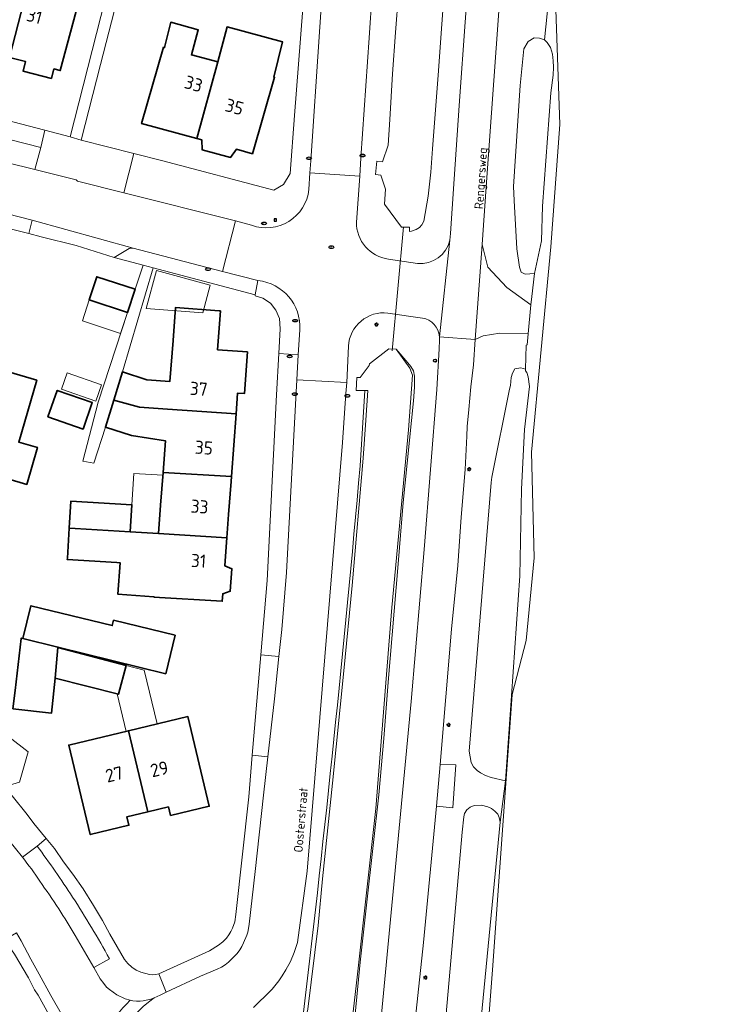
# Model space of a CAD drawing. Header units: metres. Extents: x 149984 to 156489, y 469398 to 478068.
# Tile 339 of 656: x 154316 to 154388, y 472641 to 472742. Entities that reach past the tile are written whole.
import ezdxf
from ezdxf.enums import TextEntityAlignment as Align

# ---------------------------------------------------------------- set-up
doc = ezdxf.new("R2010")
doc.units = ezdxf.units.M
doc.header["$LTSCALE"] = 0.75
for name, color, linetype, lineweight in [('B-WE-GR-GRAS-GV', 252, 'Continuous', 13), ('B-WE-IE-MEUBILAIR-S', 252, 'Continuous', 25), ('B-WE-KW-KUNSTWERK_DUIKER-G', 6, 'Continuous', 18), ('B-WE-OG-BEBOUWING-GV', 6, 'Continuous', 35), ('B-WE-OG-BEBOUWING-T18', 1, 'Continuous', 18), ('B-WE-OG-BEBOUWING_LUIFEL-GV', 6, 'Continuous', 18), ('B-WE-OG-BEBOUWING_OVERBOUWING-GV', 6, 'Continuous', 18), ('B-WE-OG-TERREIN_ERF-GV', 252, 'Continuous', 18), ('B-WE-OG-TERREIN_OEVER-GV', 252, 'Continuous', 18), ('B-WE-OG-TOPOGRAFIE-T18', 7, 'Continuous', 18), ('B-WE-OG-WATER-GV', 252, 'Continuous', 18), ('B-WE-OG-WATER_SLOOT-GV', 252, 'Continuous', 18), ('B-WE-OG-WEG-GV', 252, 'Continuous', 18), ('B-WE-VH-HALFVERHARDING_GRASBETONSTEEN-GV', 252, 'Continuous', 18), ('B-WE-VH-OPENVERHARDING_BETONSTRAATSTEEN-GV', 252, 'Continuous', 18), ('B-WE-VH-OPENVERHARDING_STRAATBAKSTEEN-GV', 252, 'Continuous', 18), ('B-WE-VH-OPENVERHARDING_TEGEL-GV', 252, 'Continuous', 18)]:
    doc.layers.add(name, color=color, linetype=linetype, lineweight=lineweight)
doc.styles.add('NLCS-ISO', font='NLCS-ISO.ttf')
doc.styles.add('NLCS-ISO-M500-T18', font='NLCS-ISO.ttf', dxfattribs={"height": 0.9})
doc.styles.add('NLCS-ISO-M750-T18', font='NLCS-ISO.ttf', dxfattribs={"height": 1.35})

# ---------------------------------------------------------------- blocks, each defined once
blk = doc.blocks.new('SIE-MEUBILAIR_BORD_VERKEER-SO')
blk.add_lwpolyline([(-0.5625, -0.5625), (0.5625, -0.5625), (0.5625, 0.5625), (-0.5625, 0.5625)], close=True)
at = {"style": 'NLCS-ISO'}
blk.add_text('vb', height=0.75, dxfattribs=at).set_placement((0, 0), align=Align.MIDDLE_CENTER)
blk = doc.blocks.new('SIE-MEUBILAIR_PAAL_VERKEERSBORD-SO')
blk.add_circle((0, 0), 0.75)
at = {"style": 'NLCS-ISO'}
blk.add_text('vb', height=0.75, dxfattribs=at).set_placement((0, 0.07), align=Align.MIDDLE_CENTER)
blk = doc.blocks.new('SIE-MEUBILAIR_PAAL_LICHTMAST-SO')
for points in [[(-0.62, 0), (-1, 0)], [(-0.71, 0.71), (-0.44, 0.44)], [(0, 1), (0, 0.62)], [(0.44, 0.44), (0.71, 0.71)], [(1, 0), (0.62, 0)], [(-0.71, -0.71), (-0.44, -0.44)], [(0, -0.62), (0, -1)], [(0.44, -0.44), (0.71, -0.71)]]:
    blk.add_lwpolyline(points)
blk.add_circle((0, 0), 0.5)
blk = doc.blocks.new('SIE-MEUBILAIR_PUT_KOLK-SO')
blk.add_ellipse((0, 0), major_axis=(1.25, 0), ratio=0.54)
at = {"style": 'NLCS-ISO'}
blk.add_text('klk', height=0.75, dxfattribs=at).set_placement((0.03, 0), align=Align.MIDDLE_CENTER)
blk = doc.blocks.new('SIE-MEUBILAIR_PUT_RIOOLPUT-SO')
blk.add_ellipse((0, 0), major_axis=(1.25, 0), ratio=0.54)
at = {"style": 'NLCS-ISO'}
blk.add_text('ri', height=0.75, dxfattribs=at).set_placement((-0.04, 0.07), align=Align.MIDDLE_CENTER)
blk = doc.blocks.new('SIE-MEUBILAIR_PUT_BRANDKRAAN-SO')
blk.add_ellipse((0, 0), major_axis=(1.25, 0), ratio=0.54)
at = {"style": 'NLCS-ISO'}
blk.add_text('bk', height=0.75, dxfattribs=at).set_placement((0.03, 0), align=Align.MIDDLE_CENTER)
blk = doc.blocks.new('SIE-MEUBILAIR_PUT_WATERLEIDINGPUT-SO')
blk.add_ellipse((0, 0), major_axis=(1.25, 0), ratio=0.54)
at = {"style": 'NLCS-ISO'}
blk.add_text('wl', height=0.75, dxfattribs=at).set_placement((-0.14, 0), align=Align.MIDDLE_CENTER)

msp = doc.modelspace()

# ---------------------------------------------------------------- linework, layer by layer
at = {"layer": 'B-WE-GR-GRAS-GV', "flags": 128}
msp.add_lwpolyline([(154404.821, 472782.572), (154382.86, 472788.525), (154379.818, 472789.583), (154376.643, 472788.657), (154375.055, 472784.424), (154375.055, 472770.93), (154372.674, 472750.293), (154371.748, 472748.441), (154370.69, 472742.884), (154371.087, 472731.11), (154370.16, 472718.543), (154368.176, 472697.508), (154368.441, 472686.66), (154367.647, 472678.194), (154366.192, 472672.637), (154364.207, 472644.856), (154363.281, 472632.818), (154361.429, 472617.472), (154358.783, 472594.718), (154400.323, 472583.605)], dxfattribs=at)
at = {"layer": 'B-WE-KW-KUNSTWERK_DUIKER-G', "flags": 128}
msp.add_lwpolyline([(154353.886, 472707.882), (154355.063, 472720.605)], dxfattribs=at)
at = {"layer": 'B-WE-OG-BEBOUWING-GV', "flags": 128}
for points in [[(154318.788, 472754.094), (154317.854, 472750.481), (154314.624, 472737.984), (154316.277, 472737.556), (154316.024, 472736.578), (154318.929, 472735.827), (154319.181, 472736.805), (154319.828, 472736.638), (154321.954, 472744.557), (154322.624, 472747.054), (154319.892, 472747.788), (154320.435, 472749.814), (154322.464, 472757.38), (154319.814, 472758.065)], [(154333.86, 472729.652), (154335.985, 472737.525), (154333.295, 472738.25), (154333.988, 472740.816), (154331.171, 472741.586), (154330.528, 472738.995), (154330.432, 472739.022), (154328.171, 472731.192)], [(154335.985, 472737.525), (154333.86, 472729.652), (154334.352, 472729.519), (154334.377, 472728.522), (154337.286, 472727.735), (154337.897, 472728.56), (154339.551, 472728.113), (154341.826, 472735.949), (154341.729, 472735.975), (154342.628, 472739.587), (154336.954, 472741.115)], [(154327.51, 472714.201), (154323.579, 472715.487), (154322.802, 472713.113), (154326.733, 472711.827)], [(154326.213, 472705.734), (154325.319, 472702.841), (154327.949, 472702.104), (154330.85, 472701.894), (154337.862, 472701.433), (154338.022, 472703.562), (154338.717, 472703.511), (154339.031, 472707.774), (154335.973, 472707.999), (154336.267, 472711.988), (154336.118, 472711.999), (154331.652, 472712.328), (154331.403, 472708.948), (154331.087, 472704.746), (154328.714, 472704.921)], [(154307.961, 472705.011), (154307.727, 472704.209), (154306.686, 472700.644), (154309.995, 472699.583), (154309.388, 472697.373), (154310.811, 472696.942), (154310.457, 472695.926), (154314.468, 472694.758), (154316.386, 472694.193), (154317.494, 472697.985), (154315.572, 472698.539), (154317.422, 472704.876), (154308.675, 472707.458)], [(154318.568, 472701.108), (154322.167, 472699.86), (154323.112, 472702.586), (154319.514, 472703.834)], [(154330.373, 472695.416), (154337.387, 472694.987), (154337.862, 472701.433), (154330.85, 472701.894), (154327.949, 472702.104), (154325.319, 472702.841), (154324.456, 472700.049), (154327.152, 472699.223), (154330.612, 472698.662)], [(154337.387, 472694.987), (154330.373, 472695.416), (154330.126, 472692.058), (154329.912, 472689.155), (154336.925, 472688.726), (154337.101, 472691.112), (154337.35, 472694.488)], [(154327.011, 472689.333), (154327.181, 472692.1), (154320.921, 472692.483), (154320.751, 472689.716), (154321.347, 472689.68)], [(154336.925, 472688.726), (154329.912, 472689.155), (154327.011, 472689.333), (154321.347, 472689.68), (154320.751, 472689.716), (154320.563, 472686.639), (154320.553, 472686.476), (154325.645, 472686.165), (154325.984, 472686.144), (154325.748, 472682.928), (154329.434, 472682.66), (154329.432, 472682.629), (154336.445, 472682.2), (154336.502, 472682.973), (154337.27, 472683.229), (154337.448, 472685.542), (154336.713, 472685.846), (154336.749, 472686.34)], [(154315.989, 472678.386), (154319.595, 472677.499), (154330.66, 472674.777), (154331.62, 472678.72), (154325.294, 472680.256), (154325.161, 472679.717), (154316.82, 472681.742)], [(154315.819, 472678.379), (154315.19, 472673.066), (154314.967, 472671.18), (154318.918, 472670.71), (154319.319, 472674.327), (154319.591, 472677.45), (154319.595, 472677.499), (154315.989, 472678.386), (154315.825, 472678.429)], [(154319.591, 472677.45), (154319.319, 472674.327), (154325.821, 472672.667), (154326.586, 472675.631)], [(154326.819, 472668.916), (154328.802, 472660.603), (154330.935, 472661.111), (154331.143, 472660.236), (154335.122, 472661.183), (154332.933, 472670.375)], [(154328.802, 472660.603), (154326.819, 472668.916), (154320.707, 472667.458), (154322.905, 472658.276), (154326.882, 472659.222), (154326.674, 472660.097)]]:
    msp.add_lwpolyline(points, close=True, dxfattribs=at)
at = {"layer": 'B-WE-OG-BEBOUWING_LUIFEL-GV', "flags": 128}
for points in [[(154322.802, 472713.113), (154322.096, 472710.957), (154326.027, 472709.67), (154326.733, 472711.827)], [(154330.353, 472695.14), (154327.378, 472695.322), (154327.181, 472692.1), (154327.011, 472689.333), (154329.912, 472689.155)], [(154329.773, 472669.621), (154328.454, 472675.149), (154326.586, 472675.631), (154325.821, 472672.667), (154325.681, 472672.703), (154326.597, 472668.863), (154326.819, 472668.916)]]:
    msp.add_lwpolyline(points, close=True, dxfattribs=at)
at = {"layer": 'B-WE-OG-BEBOUWING_OVERBOUWING-GV', "flags": 128}
for points in [[(154329.703, 472716.133), (154328.645, 472712.226), (154334.449, 472711.803), (154335.218, 472714.638)], [(154319.964, 472703.944), (154323.477, 472702.722), (154324.063, 472704.408), (154320.55, 472705.63)], [(154314.54, 472668.289), (154311.571, 472665.909), (154313.831, 472663.089), (154315.656, 472663.658), (154316.55, 472666.757)]]:
    msp.add_lwpolyline(points, close=True, dxfattribs=at)
at = {"layer": 'B-WE-OG-TERREIN_ERF-GV', "flags": 128}
for points in [[(154400.323, 472583.605), (154358.783, 472594.718), (154361.429, 472617.472), (154363.281, 472632.818), (154364.207, 472644.856), (154366.192, 472672.637), (154367.647, 472678.194), (154368.441, 472686.66), (154368.176, 472697.508), (154370.16, 472718.543), (154371.087, 472731.11), (154370.69, 472742.884), (154371.748, 472748.441), (154372.674, 472750.293), (154375.055, 472770.93), (154375.055, 472784.424), (154376.643, 472788.657), (154379.818, 472789.583), (154382.86, 472788.525), (154404.821, 472782.572)], [(154248.162, 472748.729), (154280.106, 472740.492), (154282.48, 472739.88), (154283.74, 472739.51), (154286.292, 472738.845), (154318.256, 472730.523), (154320.84, 472729.85), (154327.577, 472756.289)], [(154370.69, 472751.13), (154369.51, 472739.79), (154369.8, 472739.52), (154370.14, 472738.99), (154370.32, 472738.32), (154370.41, 472737.63), (154370.43, 472736.99), (154370.41, 472736.17), (154370.17, 472734.36), (154369.31, 472722.74), (154369.212, 472719.174), (154368.47, 472715.833), (154368.2, 472713.469), (154368.118, 472712.621), (154367.831, 472709.65), (154367.72, 472708.5), (154367.63, 472708.478), (154367.574, 472706.006), (154367.57, 472705.832), (154367.696, 472705.669), (154367.82, 472705.231), (154367.959, 472704.224), (154367.471, 472699.807), (154367.16, 472693.71), (154366.976, 472684.819), (154366.118, 472672.517), (154365.509, 472663.783), (154364.95, 472659.54), (154362.81, 472637.28)], [(154321.954, 472744.557), (154319.828, 472736.638), (154319.181, 472736.805), (154318.929, 472735.827), (154316.024, 472736.578), (154316.277, 472737.556), (154314.624, 472737.984), (154309.26, 472739.37), (154308.613, 472739.537), (154308.361, 472738.559), (154305.456, 472739.31), (154305.709, 472740.288), (154303.947, 472740.744), (154298.613, 472742.123)], [(154314.9, 472662.24), (154316.42, 472660.32), (154317.11, 472659.42), (154318.389, 472657.863), (154319.23, 472656.84), (154320.16, 472655.49), (154321.12, 472654.21), (154322.18, 472652.7), (154323.23, 472651.01), (154324.16, 472649.46), (154324.91, 472648.05), (154326.43, 472645.47), (154326.78, 472645.05), (154327.18, 472644.67), (154327.63, 472644.37), (154328.11, 472644.15), (154328.98, 472643.91), (154329.33, 472643.88), (154329.64, 472643.91), (154329.94, 472644), (154335.15, 472646.34), (154336.06, 472646.94), (154336.51, 472647.27), (154336.87, 472647.66), (154337.14, 472647.99), (154337.33, 472648.32), (154337.51, 472648.68), (154337.73, 472649.33), (154337.83, 472650.07), (154339.17, 472662.14), (154339.536, 472666.414), (154340.418, 472676.719), (154341.07, 472684.33), (154342.019, 472703.38), (154342.266, 472707.633), (154342.403, 472710.137), (154342.32, 472711.198), (154341.965, 472712.057), (154341.412, 472712.772), (154340.62, 472713.291), (154339.821, 472713.532), (154339.822, 472713.634), (154329.38, 472716.413), (154326.213, 472705.734), (154328.714, 472704.921), (154331.087, 472704.746), (154331.403, 472708.948), (154331.652, 472712.328), (154336.118, 472711.999), (154336.267, 472711.988), (154335.973, 472707.999), (154339.031, 472707.774), (154338.717, 472703.511), (154338.022, 472703.562), (154337.862, 472701.433), (154337.387, 472694.987), (154337.35, 472694.488), (154337.101, 472691.112), (154336.925, 472688.726), (154336.749, 472686.34), (154336.713, 472685.846), (154337.448, 472685.542), (154337.27, 472683.229), (154336.502, 472682.973), (154336.445, 472682.2), (154329.432, 472682.629), (154329.434, 472682.66), (154325.748, 472682.928), (154325.984, 472686.144), (154325.645, 472686.165), (154320.553, 472686.476), (154320.563, 472686.639), (154320.751, 472689.716), (154320.921, 472692.483), (154327.181, 472692.1), (154327.011, 472689.333), (154329.912, 472689.155), (154330.126, 472692.058), (154330.373, 472695.416), (154330.612, 472698.662), (154327.152, 472699.223), (154324.456, 472700.049), (154323.268, 472696.364), (154322.156, 472696.566), (154323.723, 472702.633), (154326.733, 472711.827), (154322.802, 472713.113), (154323.579, 472715.487), (154327.51, 472714.201), (154328.326, 472716.693), (154325.377, 472717.478), (154321.456, 472718.698), (154317.861, 472719.598), (154316.601, 472719.914), (154312.721, 472720.886)], [(154308.675, 472707.458), (154317.422, 472704.876), (154315.572, 472698.539), (154317.494, 472697.985), (154316.386, 472694.193), (154314.468, 472694.758)], [(154319.2, 472638.845), (154317.563, 472641.794), (154317.177, 472642.363), (154316.563, 472643.568), (154315.132, 472646), (154314.12, 472647.473), (154313.05, 472649.03), (154300.346, 472664.61), (154299.358, 472663.824), (154302.156, 472660.318), (154305.29, 472656.389), (154308.011, 472652.98), (154310.963, 472649.28), (154314.002, 472645.471), (154310.358, 472642.664), (154312.131, 472640.362)]]:
    msp.add_lwpolyline(points, dxfattribs=at)
for points in [[(154321.99, 472729.5), (154327.385, 472728.133), (154330.371, 472727.376), (154341.739, 472724.373), (154342.734, 472724.937), (154343.426, 472726.075), (154343.876, 472732.041), (154345.121, 472748.313), (154345.167, 472748.915), (154345.418, 472752.909), (154345.08, 472752.997), (154344.807, 472747.872), (154339.183, 472749.338), (154340.45, 472754.2), (154335.642, 472755.379), (154334.584, 472751.459), (154328.212, 472753.18), (154329.242, 472756.994), (154329.07, 472757.05), (154323.97, 472737.26)], [(154333.86, 472729.652), (154328.171, 472731.192), (154330.432, 472739.022), (154330.528, 472738.995), (154331.171, 472741.586), (154333.988, 472740.816), (154333.295, 472738.25), (154335.985, 472737.525), (154336.954, 472741.115), (154342.628, 472739.587), (154341.729, 472735.975), (154341.826, 472735.949), (154339.551, 472728.113), (154337.897, 472728.56), (154337.286, 472727.735), (154334.377, 472728.522), (154334.352, 472729.519)], [(154318.568, 472701.108), (154319.514, 472703.834), (154323.112, 472702.586), (154322.167, 472699.86)], [(154315.819, 472678.379), (154315.825, 472678.429), (154315.989, 472678.386), (154316.82, 472681.742), (154325.161, 472679.717), (154325.294, 472680.256), (154331.62, 472678.72), (154330.66, 472674.777), (154319.595, 472677.499), (154319.591, 472677.45), (154326.586, 472675.631), (154325.821, 472672.667), (154319.319, 472674.327), (154318.918, 472670.71), (154314.967, 472671.18), (154315.19, 472673.066)], [(154326.819, 472668.916), (154332.933, 472670.375), (154335.122, 472661.183), (154331.143, 472660.236), (154330.935, 472661.111), (154328.802, 472660.603), (154326.674, 472660.097), (154326.882, 472659.222), (154322.905, 472658.276), (154320.707, 472667.458)]]:
    msp.add_lwpolyline(points, close=True, dxfattribs=at)
at = {"layer": 'B-WE-OG-TERREIN_OEVER-GV', "flags": 128}
for points in [[(154349.64, 472635.25), (154350.6, 472645.18), (154351.24, 472651.04), (154351.94, 472657.16), (154352.51, 472662.34), (154353.03, 472668.14), (154353.47, 472673.9), (154354.51, 472686.04), (154355.01, 472692.34), (154356.07, 472702.76), (154356.17, 472704.16), (154356.17, 472705.3), (154356.07, 472705.83), (154355.8, 472706.28), (154355.49, 472706.67), (154354.3, 472708.05), (154355.696, 472706.123), (154355.959, 472705.391), (154355.575, 472699.79), (154353.84, 472681.559), (154352.202, 472660.955), (154350.301, 472643.652), (154348.552, 472628.56)], [(154338.649, 472589.926), (154339.076, 472589.887), (154339.107, 472590.065), (154341.05, 472605.14), (154341.53, 472609.05), (154342.71, 472619.55), (154343.58, 472626.9), (154344.48, 472635.99), (154344.55, 472637.17), (154344.64, 472638.01), (154344.79, 472638.77), (154345.06, 472639.65), (154345.24, 472640.35), (154346.3, 472648.94), (154346.75, 472653.73), (154347.77, 472663.54), (154348.94, 472675.07), (154349.77, 472683.83), (154350.91, 472696.89), (154351.18, 472700.78), (154351.374, 472703.811)], [(154351.374, 472703.811), (154351.085, 472703.818), (154350.599, 472696.085)]]:
    msp.add_lwpolyline(points, dxfattribs=at)
at = {"layer": 'B-WE-OG-TERREIN_OEVER-GV'}
msp.add_lwpolyline([(154350.599, 472696.085, -0.0072558), (154344.799, 472640.06)], format="xyb", dxfattribs=at)
at = {"layer": 'B-WE-OG-WATER-GV', "flags": 128}
msp.add_lwpolyline([(154354.52, 472744.54), (154354.21, 472740.55), (154353.93, 472736.29), (154353.66, 472731.61), (154353.488, 472728.989), (154352.89, 472727.273), (154352.314, 472727.331), (154352.177, 472725.974), (154352.734, 472725.918), (154353.192, 472724.477), (154353.09, 472722.92), (154354.83, 472720.57), (154355.67, 472720.58), (154355.67, 472720.12), (154355.87, 472720.17), (154356.33, 472720.32), (154356.69, 472720.54), (154356.93, 472720.81), (154357.13, 472721.19), (154357.59, 472723.77), (154357.86, 472726.2), (154358.01, 472728.6), (154358.62, 472736.17), (154359.74, 472751.88)], dxfattribs=at)
at = {"layer": 'B-WE-OG-WATER_SLOOT-GV', "flags": 128}
for points in [[(154369.51, 472739.79), (154369, 472739.96), (154368.46, 472740), (154367.824, 472739.622), (154367.401, 472738.859), (154366.999, 472735.091), (154366.321, 472724.738), (154366.385, 472723.319), (154366.681, 472718.365), (154366.937, 472716.47), (154367.106, 472715.966), (154367.535, 472715.769), (154368.47, 472715.833), (154369.212, 472719.174), (154369.31, 472722.74), (154370.17, 472734.36), (154370.41, 472736.17), (154370.43, 472736.99), (154370.41, 472737.63), (154370.32, 472738.32), (154370.14, 472738.99), (154369.8, 472739.52)], [(154367.574, 472706.006), (154367.069, 472706.16), (154366.453, 472706.053), (154366.221, 472705.615), (154366.087, 472705.151), (154366.04, 472704.34), (154365.92, 472703.96), (154364.12, 472694.92), (154364.05, 472694.38), (154361.78, 472666.84), (154361.87, 472666.24), (154362, 472665.65), (154362.23, 472665.22), (154362.59, 472664.85), (154362.94, 472664.62), (154363.46, 472664.34), (154364.05, 472664.14), (154365.509, 472663.783), (154366.118, 472672.517), (154366.976, 472684.819), (154367.16, 472693.71), (154367.471, 472699.807), (154367.959, 472704.224), (154367.82, 472705.231), (154367.696, 472705.669), (154367.57, 472705.832)], [(154362.81, 472637.28), (154364.95, 472659.54), (154364.86, 472660.03), (154364.74, 472660.38), (154364.42, 472660.69), (154364.08, 472660.96), (154363.7, 472661.11), (154363.04, 472661.29), (154362.31, 472661.25), (154361.89, 472661.1), (154361.53, 472660.8), (154361.32, 472660.45), (154361.23, 472660.11), (154361.06, 472658.53), (154358.74, 472632.14), (154358.83, 472631.77), (154358.99, 472631.41), (154359.23, 472631.12), (154359.56, 472630.87), (154359.96, 472630.63), (154360.73, 472630.27), (154361.39, 472630.01), (154362.099, 472629.891)]]:
    msp.add_lwpolyline(points, close=True, dxfattribs=at)
msp.add_lwpolyline([(154348.552, 472628.56), (154350.301, 472643.652), (154352.202, 472660.955), (154353.84, 472681.559), (154355.575, 472699.79), (154355.959, 472705.391), (154355.696, 472706.123), (154354.3, 472708.05), (154353.53, 472708.1), (154351.549, 472706.547), (154351.538, 472706.372), (154350.587, 472705.155), (154350.253, 472705.165), (154350.184, 472703.838), (154351.085, 472703.818), (154351.374, 472703.811), (154351.18, 472700.78), (154350.91, 472696.89), (154349.77, 472683.83), (154348.94, 472675.07), (154347.77, 472663.54), (154346.75, 472653.73), (154346.3, 472648.94), (154345.24, 472640.35)], dxfattribs=at)
at = {"layer": 'B-WE-OG-WEG-GV', "flags": 128}
for points in [[(154359.788, 472719.244), (154359.859, 472719.932), (154360.2, 472725.016), (154360.802, 472733.547), (154362.54, 472757.779), (154363.892, 472776.756), (154364.637, 472787.162), (154364.729, 472788.66), (154364.758, 472790.45), (154364.873, 472793.955), (154364.99, 472796.97)], [(154354.258, 472779.162), (154353.718, 472771.831), (154353.615, 472770.662), (154352.768, 472758.345), (154352.123, 472749.181), (154351.529, 472740.004), (154350.666, 472727.692), (154350.556, 472725.815), (154350.223, 472721.1)], [(154359.74, 472751.88), (154358.62, 472736.17), (154358.01, 472728.6), (154357.86, 472726.2), (154357.59, 472723.77), (154357.13, 472721.19), (154356.93, 472720.81), (154356.69, 472720.54), (154356.33, 472720.32), (154355.87, 472720.17), (154355.67, 472720.12), (154355.67, 472720.58), (154354.83, 472720.57), (154353.09, 472722.92), (154353.192, 472724.477), (154352.734, 472725.918), (154352.177, 472725.974), (154352.314, 472727.331), (154352.89, 472727.273), (154353.488, 472728.989), (154353.66, 472731.61), (154353.93, 472736.29), (154354.21, 472740.55), (154354.52, 472744.54)], [(154365.051, 472746.064), (154363.565, 472725.203), (154363.25, 472720.782), (154363.107, 472718.794), (154363.702, 472716.479), (154365.654, 472714.385), (154368.118, 472712.621), (154368.2, 472713.469), (154368.47, 472715.833), (154367.535, 472715.769), (154367.106, 472715.966), (154366.937, 472716.47), (154366.681, 472718.365), (154366.385, 472723.319), (154366.321, 472724.738), (154366.999, 472735.091), (154367.401, 472738.859), (154367.824, 472739.622), (154368.46, 472740), (154369, 472739.96), (154369.51, 472739.79), (154370.69, 472751.13)], [(154353.516, 472717.303), (154356.483, 472716.855)], [(154356.989, 472711.257), (154353.443, 472711.766)], [(154358.74, 472632.14), (154361.06, 472658.53), (154361.23, 472660.11), (154361.32, 472660.45), (154361.53, 472660.8), (154361.89, 472661.1), (154362.31, 472661.25), (154363.04, 472661.29), (154363.7, 472661.11), (154364.08, 472660.96), (154364.42, 472660.69), (154364.74, 472660.38), (154364.86, 472660.03), (154364.95, 472659.54), (154365.509, 472663.783), (154364.05, 472664.14), (154363.46, 472664.34), (154362.94, 472664.62), (154362.59, 472664.85), (154362.23, 472665.22), (154362, 472665.65), (154361.87, 472666.24), (154361.78, 472666.84), (154364.05, 472694.38), (154364.12, 472694.92), (154365.92, 472703.96), (154366.04, 472704.34), (154366.087, 472705.151), (154366.221, 472705.615), (154366.453, 472706.053), (154367.069, 472706.16), (154367.574, 472706.006), (154367.63, 472708.478), (154367.72, 472708.5), (154367.831, 472709.65), (154364.926, 472709.7), (154363.205, 472709.434), (154362.406, 472709.04), (154362.22, 472706.448), (154361.953, 472704.196), (154361.75, 472701.88), (154361.59, 472700.14), (154361.53, 472699.15), (154361.39, 472695.73), (154360.95, 472690.83), (154360.62, 472685.86), (154359.96, 472679.34), (154358.817, 472665.462), (154360.399, 472665.437), (154360.107, 472661.021), (154358.415, 472661.182), (154357.085, 472647.213), (154355.92, 472636.323)], [(154352.508, 472636.967), (154354.055, 472653.146), (154355.825, 472671.918), (154357.162, 472687.523), (154358.46, 472703.932), (154358.698, 472708.108), (154358.726, 472708.993), (154358.733, 472709.341)], [(154349.401, 472708.374), (154349.226, 472704.645), (154349.146, 472703.529), (154348.787, 472698.479), (154345.16, 472654.52), (154344.16, 472647.22), (154343.82, 472646.18), (154343.44, 472645.25), (154342.98, 472644.41), (154342.589, 472643.777), (154342.27, 472643.26), (154341.58, 472642.42), (154340.9, 472641.74), (154340.2, 472641.09), (154339.65, 472640.55)], [(154350.599, 472696.085), (154351.085, 472703.818), (154350.184, 472703.838), (154350.253, 472705.165), (154350.587, 472705.155), (154351.538, 472706.372), (154351.549, 472706.547), (154353.53, 472708.1), (154354.3, 472708.05), (154355.49, 472706.67), (154355.8, 472706.28), (154356.07, 472705.83), (154356.17, 472705.3), (154356.17, 472704.16), (154356.07, 472702.76), (154355.01, 472692.34), (154354.51, 472686.04), (154353.47, 472673.9), (154353.03, 472668.14), (154352.51, 472662.34), (154351.94, 472657.16), (154351.24, 472651.04), (154350.6, 472645.18), (154349.64, 472635.25)]]:
    msp.add_lwpolyline(points, dxfattribs=at)
at = {"layer": 'B-WE-OG-WEG-GV'}
for points in [[(154350.223, 472721.1, 0.3853294), (154353.516, 472717.303)], [(154356.483, 472716.855, 0.3810729), (154359.788, 472719.244)], [(154353.443, 472711.766, 0.431525), (154349.401, 472708.374)], [(154358.733, 472709.341, 0.3497248), (154356.989, 472711.257)], [(154344.799, 472640.06, 0.0072558), (154350.599, 472696.085)]]:
    msp.add_lwpolyline(points, format="xyb", dxfattribs=at)
at = {"layer": 'B-WE-VH-HALFVERHARDING_GRASBETONSTEEN-GV', "flags": 128}
msp.add_lwpolyline([(154358.817, 472665.462), (154358.415, 472661.182), (154360.107, 472661.021), (154360.399, 472665.437)], close=True, dxfattribs=at)
at = {"layer": 'B-WE-VH-OPENVERHARDING_BETONSTRAATSTEEN-GV', "flags": 128}
for points in [[(154285.793, 472736.903), (154285.228, 472734.705), (154293.43, 472732.58), (154301.58, 472730.55), (154311.39, 472727.92), (154317.217, 472726.479), (154317.846, 472728.748)], [(154318.256, 472730.523), (154317.846, 472728.748), (154317.217, 472726.479), (154321.449, 472725.432), (154321.59, 472725.3), (154326.346, 472724.09), (154327.385, 472728.133), (154321.99, 472729.5), (154320.84, 472729.85)], [(154313.065, 472722.278), (154312.721, 472720.886), (154316.601, 472719.914), (154316.94, 472721.283)], [(154342.262, 472676.523), (154340.418, 472676.719), (154339.536, 472666.414), (154341.13, 472666.235), (154341.8, 472672.19)], [(154315.949, 472655.952), (154317.453, 472657.094), (154318.389, 472657.863), (154317.11, 472659.42), (154316.42, 472660.32), (154314.9, 472662.24), (154314.09, 472663.3), (154313.28, 472662.64), (154311.607, 472661.275)], [(154319.2, 472638.845), (154320.2, 472639.425), (154320.05, 472639.683), (154318.879, 472641.784), (154317.677, 472643.945), (154316.81, 472645.497), (154315.82, 472647.39), (154315.336, 472648.2), (154314.12, 472647.473), (154315.132, 472646), (154316.563, 472643.568), (154317.177, 472642.363), (154317.563, 472641.794)]]:
    msp.add_lwpolyline(points, close=True, dxfattribs=at)
for points in [[(154327.309, 472718.411), (154316.94, 472721.283), (154316.601, 472719.914), (154317.861, 472719.598), (154321.456, 472718.698), (154325.377, 472717.478)], [(154325.377, 472717.478), (154326.884, 472718.371)], [(154340.096, 472715.093), (154339.822, 472713.634), (154339.821, 472713.532), (154340.62, 472713.291), (154341.412, 472712.772), (154341.965, 472712.057), (154342.32, 472711.198), (154342.403, 472710.137), (154342.266, 472707.633)], [(154342.266, 472707.633), (154344.254, 472707.481), (154344.414, 472710.039)], [(154317.453, 472657.094), (154315.949, 472655.952)], [(154323.286, 472644.646), (154324.883, 472645.535)], [(154329.453, 472641.534), (154329.12, 472641.39), (154328.35, 472641.23), (154328.02, 472641.18), (154327.65, 472641.18), (154327.26, 472641.23), (154326.994, 472641.282)]]:
    msp.add_lwpolyline(points, dxfattribs=at)
at = {"layer": 'B-WE-VH-OPENVERHARDING_BETONSTRAATSTEEN-GV'}
for points in [[(154326.884, 472718.371, -0.160132), (154327.309, 472718.411)], [(154344.414, 472710.039, 0.4024736), (154340.096, 472715.093)], [(154321.093, 472651.868, 0.0160279), (154317.453, 472657.094)], [(154315.949, 472655.952, -0.0211953), (154317.741, 472653.498)], [(154317.741, 472653.498, -0.0035389), (154319.685, 472650.649)], [(154324.883, 472645.535, 0.0186592), (154321.093, 472651.868)], [(154319.685, 472650.649, -0.0042395), (154321.358, 472647.923)], [(154321.358, 472647.923, -0.0050941), (154323.286, 472644.646)], [(154326.994, 472641.282, 0.1669735), (154323.157, 472633.708)], [(154324.23, 472631.774, -0.2329045), (154329.453, 472641.534)]]:
    msp.add_lwpolyline(points, format="xyb", dxfattribs=at)
at = {"layer": 'B-WE-VH-OPENVERHARDING_STRAATBAKSTEEN-GV', "flags": 128}
for points in [[(154362.406, 472709.04), (154363.107, 472718.794), (154363.25, 472720.782), (154363.565, 472725.203), (154365.051, 472746.064), (154367.319, 472777.021), (154368.019, 472786.919), (154364.637, 472787.162), (154363.892, 472776.756), (154362.54, 472757.779), (154360.802, 472733.547), (154360.2, 472725.016), (154359.859, 472719.932), (154359.788, 472719.244), (154358.733, 472709.341)], [(154345.443, 472726.132), (154350.556, 472725.815), (154350.666, 472727.692), (154351.529, 472740.004), (154352.123, 472749.181), (154352.768, 472758.345), (154353.615, 472770.662), (154348.438, 472771.058), (154347.623, 472758.614), (154346.927, 472748.181), (154346.391, 472740.086), (154345.528, 472727.386)], [(154368.118, 472712.621), (154365.654, 472714.385), (154363.702, 472716.479), (154363.107, 472718.794), (154362.406, 472709.04), (154363.205, 472709.434), (154364.926, 472709.7), (154367.831, 472709.65)]]:
    msp.add_lwpolyline(points, close=True, dxfattribs=at)
for points in [[(154313.065, 472722.278), (154316.94, 472721.283), (154327.309, 472718.411), (154336.479, 472716.029), (154337.796, 472721.21), (154326.346, 472724.09), (154321.59, 472725.3), (154321.449, 472725.432), (154317.217, 472726.479), (154311.39, 472727.92)], [(154350.223, 472721.1), (154350.556, 472725.815), (154345.443, 472726.132), (154345.349, 472724.424)], [(154339.468, 472720.763), (154337.796, 472721.21), (154336.479, 472716.029)], [(154358.733, 472709.341), (154359.788, 472719.244)], [(154356.483, 472716.855), (154353.516, 472717.303)], [(154336.479, 472716.029), (154340.096, 472715.093)], [(154353.443, 472711.766), (154356.989, 472711.257)], [(154344.414, 472710.039), (154344.254, 472707.481), (154344.105, 472704.907), (154349.226, 472704.645), (154349.401, 472708.374)], [(154355.92, 472636.323), (154357.085, 472647.213), (154358.415, 472661.182), (154358.817, 472665.462), (154359.96, 472679.34), (154360.62, 472685.86), (154360.95, 472690.83), (154361.39, 472695.73), (154361.53, 472699.15), (154361.59, 472700.14), (154361.75, 472701.88), (154361.953, 472704.196), (154362.22, 472706.448), (154362.406, 472709.04), (154358.733, 472709.341), (154358.726, 472708.993), (154358.698, 472708.108), (154358.46, 472703.932), (154357.162, 472687.523), (154355.825, 472671.918), (154354.055, 472653.146), (154352.508, 472636.967)], [(154349.226, 472704.645), (154344.105, 472704.907), (154343.783, 472699.214), (154343.04, 472685.14), (154342.56, 472679.32), (154342.262, 472676.523), (154341.8, 472672.19), (154341.13, 472666.235), (154340.69, 472662.32), (154339.84, 472654.5), (154339.21, 472649.07), (154339.15, 472648.65), (154339.07, 472648.26), (154338.96, 472647.94), (154338.64, 472647.17), (154338.46, 472646.81), (154338.24, 472646.44), (154337.97, 472646.09), (154337.08, 472645.2), (154336.75, 472644.93), (154336.36, 472644.69), (154335.94, 472644.48), (154334.22, 472643.75), (154330.702, 472642.097), (154330.09, 472641.81), (154329.453, 472641.534)], [(154339.65, 472640.55), (154340.2, 472641.09), (154340.9, 472641.74), (154341.58, 472642.42), (154342.27, 472643.26), (154342.589, 472643.777), (154342.98, 472644.41), (154343.44, 472645.25), (154343.82, 472646.18), (154344.16, 472647.22), (154345.16, 472654.52), (154348.787, 472698.479), (154349.146, 472703.529), (154349.226, 472704.645)], [(154315.949, 472655.952), (154311.607, 472661.275)], [(154315.336, 472648.2), (154315.82, 472647.39), (154316.81, 472645.497), (154317.677, 472643.945), (154318.879, 472641.784), (154320.05, 472639.683)], [(154326.994, 472641.282), (154326.49, 472641.42), (154325.65, 472641.82), (154324.89, 472642.37), (154324.57, 472642.64), (154324.3, 472643.01), (154323.91, 472643.48), (154323.286, 472644.646)]]:
    msp.add_lwpolyline(points, dxfattribs=at)
at = {"layer": 'B-WE-VH-OPENVERHARDING_STRAATBAKSTEEN-GV'}
for points in [[(154345.349, 472724.424, -0.4844002), (154339.468, 472720.763)], [(154353.516, 472717.303, -0.3853294), (154350.223, 472721.1)], [(154359.788, 472719.244, -0.3810729), (154356.483, 472716.855)], [(154340.096, 472715.093, -0.4024736), (154344.414, 472710.039)], [(154349.401, 472708.374, -0.431525), (154353.443, 472711.766)], [(154356.989, 472711.257, -0.3497248), (154358.733, 472709.341)], [(154317.741, 472653.498, 0.0211953), (154315.949, 472655.952)], [(154319.685, 472650.649, 0.0035389), (154317.741, 472653.498)], [(154321.358, 472647.923, 0.0042395), (154319.685, 472650.649)], [(154323.286, 472644.646, 0.0050941), (154321.358, 472647.923)], [(154323.157, 472633.708, -0.1669735), (154326.994, 472641.282)], [(154329.453, 472641.534, 0.2329045), (154324.23, 472631.774)]]:
    msp.add_lwpolyline(points, format="xyb", dxfattribs=at)
at = {"layer": 'B-WE-VH-OPENVERHARDING_TEGEL-GV', "flags": 128}
for points in [[(154327.577, 472756.289), (154320.84, 472729.85), (154321.99, 472729.5), (154323.97, 472737.26), (154329.07, 472757.05)], [(154345.349, 472724.424), (154345.443, 472726.132), (154345.528, 472727.386), (154346.391, 472740.086), (154346.927, 472748.181), (154345.121, 472748.313), (154343.876, 472732.041), (154343.426, 472726.075), (154342.734, 472724.937), (154341.739, 472724.373), (154330.371, 472727.376), (154327.385, 472728.133), (154326.346, 472724.09), (154337.796, 472721.21)], [(154337.796, 472721.21), (154339.468, 472720.763)], [(154325.377, 472717.478), (154328.326, 472716.693), (154329.38, 472716.413), (154339.822, 472713.634), (154340.096, 472715.093), (154336.479, 472716.029), (154327.309, 472718.411)], [(154326.884, 472718.371), (154325.377, 472717.478)], [(154324.883, 472645.535), (154323.286, 472644.646), (154323.91, 472643.48), (154324.3, 472643.01), (154324.57, 472642.64), (154324.89, 472642.37), (154325.65, 472641.82), (154326.49, 472641.42), (154326.994, 472641.282), (154327.26, 472641.23), (154327.65, 472641.18), (154328.02, 472641.18), (154328.35, 472641.23), (154329.12, 472641.39), (154329.453, 472641.534), (154330.09, 472641.81), (154330.702, 472642.097), (154329.94, 472644), (154329.64, 472643.91), (154329.33, 472643.88), (154328.98, 472643.91), (154328.11, 472644.15), (154327.63, 472644.37), (154327.18, 472644.67), (154326.78, 472645.05), (154326.43, 472645.47), (154324.91, 472648.05), (154324.16, 472649.46), (154323.23, 472651.01), (154322.18, 472652.7), (154321.12, 472654.21), (154320.16, 472655.49), (154319.23, 472656.84), (154318.389, 472657.863), (154317.453, 472657.094)]]:
    msp.add_lwpolyline(points, dxfattribs=at)
for points in [[(154286.292, 472738.845), (154285.793, 472736.903), (154317.846, 472728.748), (154318.256, 472730.523)], [(154324.456, 472700.049), (154325.319, 472702.841), (154326.213, 472705.734), (154329.38, 472716.413), (154328.326, 472716.693), (154327.51, 472714.201), (154326.733, 472711.827), (154323.723, 472702.633), (154322.156, 472696.566), (154323.268, 472696.364)], [(154340.418, 472676.719), (154342.262, 472676.523), (154342.56, 472679.32), (154343.04, 472685.14), (154343.783, 472699.214), (154344.105, 472704.907), (154344.254, 472707.481), (154342.266, 472707.633), (154342.019, 472703.38), (154341.07, 472684.33)], [(154329.94, 472644), (154330.702, 472642.097), (154334.22, 472643.75), (154335.94, 472644.48), (154336.36, 472644.69), (154336.75, 472644.93), (154337.08, 472645.2), (154337.97, 472646.09), (154338.24, 472646.44), (154338.46, 472646.81), (154338.64, 472647.17), (154338.96, 472647.94), (154339.07, 472648.26), (154339.15, 472648.65), (154339.21, 472649.07), (154339.84, 472654.5), (154340.69, 472662.32), (154341.13, 472666.235), (154339.536, 472666.414), (154339.17, 472662.14), (154337.83, 472650.07), (154337.73, 472649.33), (154337.51, 472648.68), (154337.33, 472648.32), (154337.14, 472647.99), (154336.87, 472647.66), (154336.51, 472647.27), (154336.06, 472646.94), (154335.15, 472646.34)]]:
    msp.add_lwpolyline(points, close=True, dxfattribs=at)
at = {"layer": 'B-WE-VH-OPENVERHARDING_TEGEL-GV'}
for points in [[(154339.468, 472720.763, 0.4844002), (154345.349, 472724.424)], [(154327.309, 472718.411, 0.160132), (154326.884, 472718.371)], [(154317.453, 472657.094, -0.0160279), (154321.093, 472651.868)], [(154321.093, 472651.868, -0.0186592), (154324.883, 472645.535)]]:
    msp.add_lwpolyline(points, format="xyb", dxfattribs=at)

# ---------------------------------------------------------------- block references
at = {"layer": 'B-WE-IE-MEUBILAIR-S', "xscale": 0.2, "yscale": 0.2, "zscale": 0.2}
for name, p in [('SIE-MEUBILAIR_PUT_KOLK-SO', (154350.841, 472727.922)), ('SIE-MEUBILAIR_PUT_KOLK-SO', (154345.355, 472727.638)), ('SIE-MEUBILAIR_PUT_KOLK-SO', (154340.741, 472720.96)), ('SIE-MEUBILAIR_BORD_VERKEER-SO', (154341.902, 472721.311)), ('SIE-MEUBILAIR_PUT_RIOOLPUT-SO', (154347.645, 472718.521)), ('SIE-MEUBILAIR_PUT_KOLK-SO', (154334.991, 472716.266)), ('SIE-MEUBILAIR_PUT_BRANDKRAAN-SO', (154343.932, 472710.985)), ('SIE-MEUBILAIR_PAAL_LICHTMAST-SO', (154352.286, 472710.581)), ('SIE-MEUBILAIR_PUT_WATERLEIDINGPUT-SO', (154343.363, 472707.318)), ('SIE-MEUBILAIR_PAAL_VERKEERSBORD-SO', (154358.279, 472706.88)), ('SIE-MEUBILAIR_PUT_KOLK-SO', (154343.895, 472703.449)), ('SIE-MEUBILAIR_PUT_KOLK-SO', (154349.283, 472703.27)), ('SIE-MEUBILAIR_PAAL_LICHTMAST-SO', (154361.795, 472695.754)), ('SIE-MEUBILAIR_PAAL_LICHTMAST-SO', (154359.652, 472669.526)), ('SIE-MEUBILAIR_PAAL_LICHTMAST-SO', (154357.29, 472643.609))]:
    msp.add_blockref(name, p, dxfattribs=at)

# ---------------------------------------------------------------- texts
at = {"layer": 'B-WE-OG-BEBOUWING-T18', "style": 'NLCS-ISO-M750-T18'}
for s, rotation, p in [('31', 345, (154317.185, 472742.219)), ('33', 344, (154333.513, 472735.274)), ('35', 344.9, (154337.708, 472732.917)), ('37', 355.8, (154334.04, 472703.997)), ('35', 355.9, (154334.571, 472697.958)), ('33', 355.9, (154334.126, 472691.917)), ('31', 356.5, (154334.022, 472686.356)), ('27', 13.4, (154325.368, 472664.458)), ('29', 13.4, (154330, 472665))]:
    msp.add_text(s, height=1.35, rotation=rotation, dxfattribs=at).set_placement(p, align=Align.MIDDLE)
at = {"layer": 'B-WE-OG-TOPOGRAFIE-T18', "style": 'NLCS-ISO-M500-T18'}
for s, rotation, p in [('Rengersweg', 86.2, (154363.107, 472725.579)), ('Oosterstraat', 85.3, (154344.506, 472659.78))]:
    msp.add_text(s, height=0.9, rotation=rotation, dxfattribs=at).set_placement(p, align=Align.MIDDLE)

doc.saveas('drawing.dxf')
